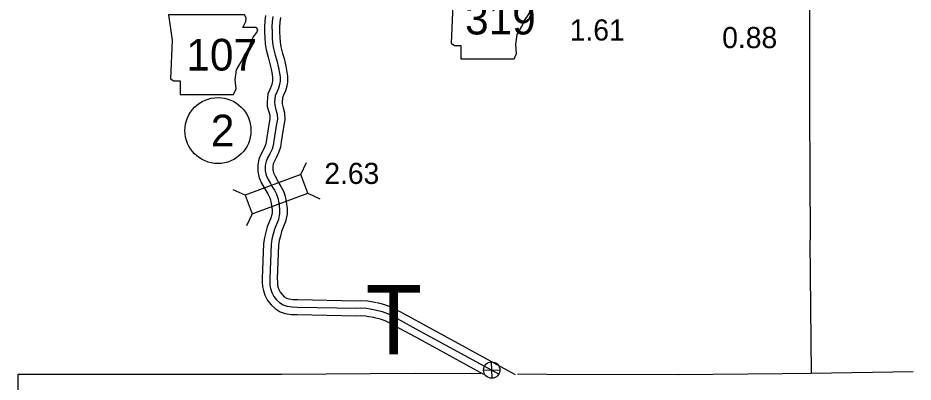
# Model space of a CAD drawing. Extents: x 31699 to 244310, y -8841 to 11474.
# Drawn here: x 105706 to 106899, y 1093 to 1579 of the extents above; entities that cross this region are included whole.
import ezdxf

# ---------------------------------------------------------------- set-up
doc = ezdxf.new("R2010")
doc.units = 0
for name, color, linetype in [('B_Logo', 7, 'Continuous'), ('G-ANNO-TEXT', 7, 'Continuous'), ('Level 21', 7, 'Continuous'), ('R_Border', 7, 'Continuous'), ('R_Border Notes', 7, 'Continuous'), ('R_Logo', 7, 'Continuous'), ('R_XS_EARTHWORK_STAGE1', 7, 'Continuous'), ('R_XS_EARTHWORK_STAGE2', 7, 'Continuous'), ('S_WALL', 7, 'Continuous')]:
    doc.layers.add(name, color=color, linetype=linetype)

msp = doc.modelspace()

# ---------------------------------------------------------------- linework, layer by layer
at = {"layer": 'B_Logo'}
for points in [[(106046, 1580.8), (106045.3, 1574), (106044.8, 1567.1), (106044.9, 1560.3), (106045.2, 1553), (106045.7, 1545.5), (106046.9, 1538.4), (106049.2, 1529.2), (106051.3, 1522.3), (106053.5, 1512.7), (106054.9, 1505.3), (106055.6, 1500.4), (106055.7, 1494.5), (106054.9, 1490.3), (106053.4, 1485.4), (106051.2, 1479.9), (106049.1, 1475.2), (106048.3, 1467.1), (106048.5, 1462.7), (106050.2, 1456.4), (106051.7, 1450.8), (106052, 1444), (106050.3, 1435.2), (106047.4, 1415.3), (106046.5, 1408.8), (106044.9, 1404.1), (106042.2, 1398), (106039.1, 1392.5), (106036.9, 1387.5), (106035.8, 1382.2), (106035.8, 1375.3), (106037.2, 1369.3), (106040, 1363.4), (106042.9, 1358.3), (106045.3, 1353.8), (106048.1, 1349.3), (106050.8, 1344), (106052.7, 1338.9), (106053.8, 1332.5), (106054.9, 1324.2), (106054.9, 1318.3), (106053.4, 1310.4), (106048.1, 1297.5), (106046.4, 1290.6), (106044.5, 1284.2), (106043.6, 1277), (106041.8, 1231.8), (106042, 1226.8), (106042.2, 1222.2), (106043.1, 1218.2), (106044.6, 1213.1), (106047.5, 1207.7), (106051, 1203.3), (106055.1, 1199.4), (106059.8, 1196.4), (106065, 1194.8), (106071.6, 1193.7), (106078.8, 1193.4), (106157.4, 1191.9), (106163.3, 1192.4), (106170.8, 1191.9), (106175.7, 1191), (106182.4, 1189.9)], [(106182.4, 1189.9), (106191.9, 1187.4), (106199, 1184.8), (106204.3, 1182.2), (106211.6, 1178.5), (106240.8, 1162.5)], [(106240.8, 1162.5), (106347.7, 1104)]]:
    msp.add_lwpolyline(points, dxfattribs=at)
at = {"layer": 'G-ANNO-TEXT'}
for points in [[(106280.7, 1630.4), (106285.8, 1596.5), (106283.5, 1545.2), (106288, 1542.4), (106296.5, 1542.4), (106296.5, 1524.4), (106367.5, 1524.4), (106370.9, 1531.7), (106369.8, 1543.5), (106371.5, 1557.1), (106377.7, 1567.8), (106381.6, 1575.7), (106387.3, 1584.1), (106390.7, 1593.2), (106393.5, 1600.5), (106398.6, 1606.7), (106399.7, 1610.6), (106397.4, 1613.5), (106379.9, 1613.5), (106383.9, 1621.4), (106384.5, 1626.4), (106382.1, 1630.3)], [(105906.8, 1583.1), (105911.9, 1549.3), (105909.6, 1498), (105914.2, 1495.2), (105922.6, 1495.2), (105922.6, 1477.1), (105993.7, 1477.1), (105997.1, 1484.5), (105995.9, 1496.3), (105997.6, 1509.8), (106003.8, 1520.5), (106007.8, 1528.4), (106013.4, 1536.9), (106016.8, 1545.9), (106019.6, 1553.3), (106024.7, 1559.5), (106025.8, 1563.4), (106023.6, 1566.2), (106006.1, 1566.2), (106010, 1574.1), (106010.6, 1579.2), (106008.3, 1583.1)]]:
    msp.add_lwpolyline(points, close=True, dxfattribs=at)
at = {"layer": 'Level 21'}
for p, q in [((106327, 1109.2), (106348.7, 1109.7)), ((106338.1, 1098.6), (106337.6, 1120.3))]:
    msp.add_line(p, q, dxfattribs=at)
msp.add_circle((106337.8, 1109.5), 10.9, dxfattribs=at)
at = {"layer": 'R_Border Notes'}
msp.add_circle((105972.9, 1428.9), 44, dxfattribs=at)
at = {"layer": 'R_Logo'}
for points in [[(106761.1, 1618.6), (106761.3, 1462.3), (106761.2, 1457.7), (106762, 1284), (106761.8, 1280.8), (106763.3, 1105.4)], [(105706.2, 928.8), (105706.7, 1103.9), (105879, 1104), (106057.7, 1104.1), (106235.7, 1105.3), (106323, 1104.8)], [(106372.2, 1104.4), (106411.1, 1104.2), (106586.1, 1103.8), (106725.2, 1105.1)], [(106725.2, 1105.1), (106763.3, 1105.4), (106899.3, 1107.7)]]:
    msp.add_lwpolyline(points, dxfattribs=at)
at = {"layer": 'R_XS_EARTHWORK_STAGE1'}
for p, q in [((106083.3, 1370.1), (106090.7, 1386.1)), ((106009.1, 1342.6), (105993.1, 1349.9)), ((106092.5, 1345.4), (106108.5, 1338)), ((106018.3, 1317.8), (106010.9, 1301.8))]:
    msp.add_line(p, q, dxfattribs=at)
msp.add_lwpolyline([(106018.3, 1317.8), (106092.5, 1345.4), (106083.3, 1370.1), (106009.1, 1342.6)], close=True, dxfattribs=at)
at = {"layer": 'R_XS_EARTHWORK_STAGE2'}
for points in [[(106036.1, 1582.1), (106035.3, 1574.9), (106034.8, 1567.4), (106034.9, 1560), (106035.3, 1552.4), (106035.8, 1544.3), (106037.1, 1536.4), (106039.6, 1526.5), (106041.6, 1519.8), (106043.7, 1510.6), (106045.1, 1503.6), (106045.6, 1499.7), (106045.7, 1495.3), (106045.2, 1492.6), (106044, 1488.8), (106042, 1483.8), (106039.3, 1477.8), (106038.3, 1467.3), (106038.6, 1461.1), (106040.6, 1453.8), (106041.8, 1449.3), (106042, 1444.7), (106040.5, 1436.9), (106037.5, 1416.8), (106036.7, 1411.1), (106035.5, 1407.7), (106033.2, 1402.5), (106030.1, 1396.9), (106027.3, 1390.6), (106025.8, 1383.3), (106025.8, 1374.1), (106027.8, 1365.9), (106031.1, 1358.7), (106034.2, 1353.5), (106036.6, 1348.8), (106039.4, 1344.4), (106041.6, 1340), (106043, 1336.3), (106043.9, 1331), (106044.9, 1323.5), (106044.9, 1319.2), (106043.7, 1313.2), (106038.6, 1300.6), (106036.8, 1293.3), (106034.7, 1286.3), (106033.7, 1277.9), (106031.8, 1231.9), (106032, 1226.4), (106032.3, 1220.8), (106033.4, 1215.7), (106035.3, 1209.3), (106039.1, 1202.1), (106043.7, 1196.5), (106048.9, 1191.5), (106055.6, 1187.2), (106062.6, 1185), (106070.5, 1183.7), (106078.5, 1183.4), (106157.7, 1181.9), (106163.3, 1182.4), (106169.5, 1181.9), (106174, 1181.1), (106180.7, 1180)], [(106056, 1579.6), (106055.2, 1573.2), (106054.8, 1566.8), (106054.9, 1560.6), (106055.2, 1553.6), (106055.7, 1546.6), (106056.7, 1540.5), (106058.9, 1531.8), (106061, 1524.9), (106063.3, 1514.7), (106064.8, 1506.9), (106065.6, 1501.2), (106065.7, 1493.7), (106064.7, 1487.9), (106062.8, 1482), (106060.4, 1476), (106058.9, 1472.6), (106058.3, 1466.9), (106058.5, 1464.3), (106059.9, 1459), (106061.7, 1452.4), (106062.1, 1443.2), (106060.2, 1433.5), (106057.3, 1413.9), (106056.2, 1406.5), (106054.2, 1400.4), (106051.1, 1393.6), (106048.1, 1388.1), (106046.5, 1384.4), (106045.8, 1381.1), (106045.8, 1376.5), (106046.7, 1372.6), (106048.9, 1368), (106051.7, 1363.2), (106053.9, 1358.8), (106056.8, 1354.3), (106060, 1347.9), (106062.4, 1341.6), (106063.7, 1334), (106064.9, 1324.8), (106064.9, 1317.3), (106063, 1307.5), (106057.7, 1294.4), (106056.1, 1288), (106054.4, 1282.1), (106053.6, 1276.2), (106051.8, 1231.8), (106052, 1227.3), (106052.2, 1223.5), (106052.8, 1220.7), (106053.9, 1216.9), (106055.8, 1213.2), (106058.4, 1210.1), (106061.3, 1207.3), (106064.1, 1205.5), (106067.3, 1204.5), (106072.6, 1203.6), (106079.1, 1203.4), (106157.1, 1201.9), (106163.3, 1202.4), (106172, 1201.8), (106177.4, 1200.8), (106184, 1199.7)], [(106184.9, 1199.6), (106194.9, 1197), (106203, 1194), (106208.8, 1191.1), (106216.3, 1187.3), (106245.6, 1171.3)], [(106179.9, 1180.2), (106188.9, 1177.9), (106195.1, 1175.6), (106199.9, 1173.2), (106206.9, 1169.6), (106236, 1153.8)], [(106245.6, 1171.3), (106369, 1103.7)], [(106236, 1153.8), (106326.6, 1104.1)]]:
    msp.add_lwpolyline(points, dxfattribs=at)

# ---------------------------------------------------------------- texts
at = {"layer": 'G-ANNO-TEXT'}
for s, p in [('319', (106302.2, 1557)), ('107', (105930.7, 1508.9))]:
    msp.add_text(s, height=42.24, dxfattribs=at).set_placement(p)
at = {"layer": 'R_Border'}
msp.add_text('T', height=92.4, dxfattribs=at).set_placement((106169.4, 1130.7))
at = {"layer": 'R_Border Notes'}
msp.add_text('2', height=42.2, dxfattribs=at).set_placement((105963.4, 1407.8))
at = {"layer": 'S_WALL'}
for s, p in [('1.61', (106441.7, 1548.9)), ('0.88', (106644.9, 1538.8)), ('2.63', (106114.6, 1357.7))]:
    msp.add_text(s, height=28.16, dxfattribs=at).set_placement(p)

doc.saveas('drawing.dxf')
